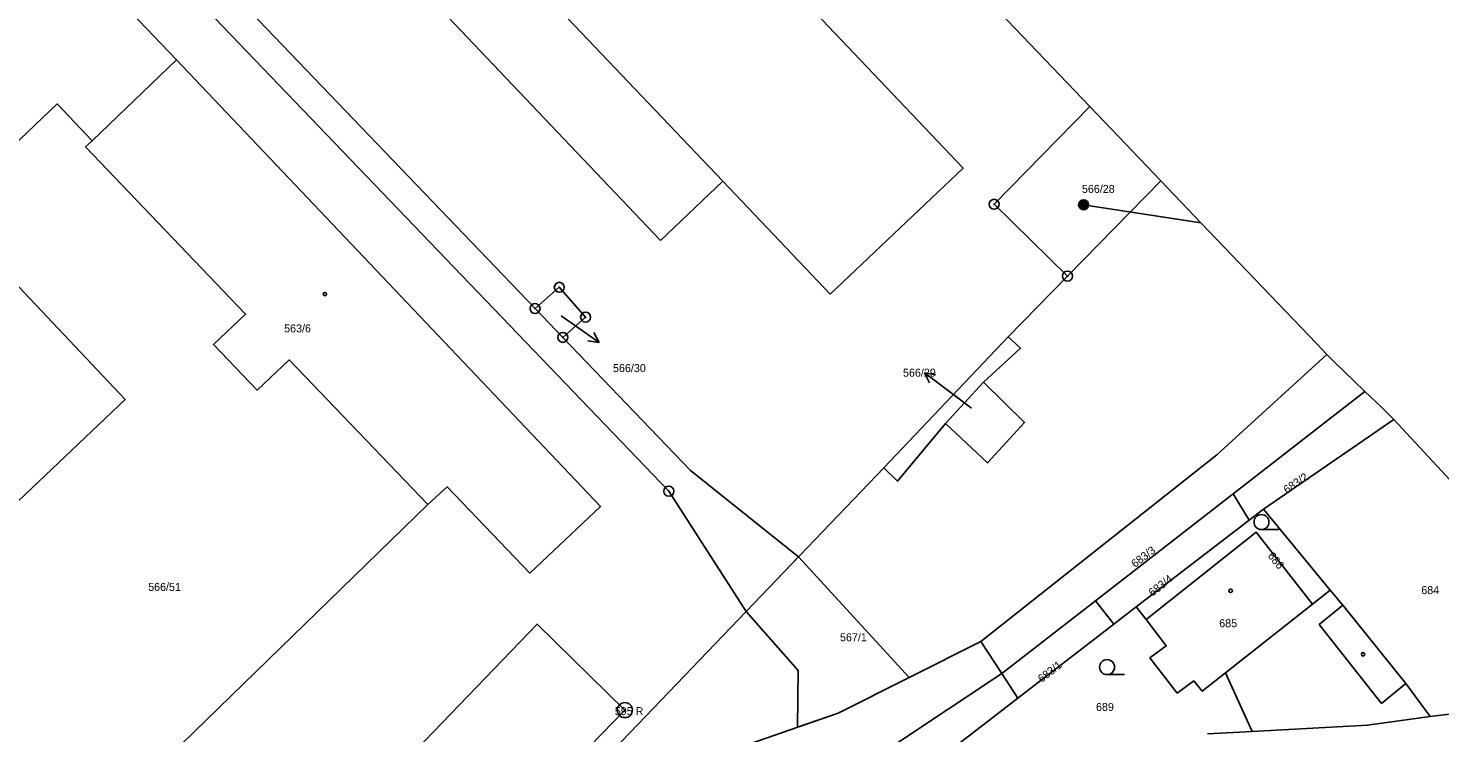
# Model space of a CAD drawing. Extents: x -587171 to -555306, y -1167727 to -1074732.
# Drawn here: x -560855.4 to -560713.8, y -1077857.5 to -1077786.9 of the extents above; entities that cross this region are included whole.
import ezdxf

# ---------------------------------------------------------------- set-up
doc = ezdxf.new("R2010")
doc.units = 0
for name, color, linetype in [('Hranice parcel', 7, 'Continuous'), ('Parcelní čísla', 7, 'Continuous'), ('Pop  PČ popisy', 7, 'Continuous'), ('Poz předměty', 7, 'Continuous'), ('Vnitřní kresba', 7, 'Continuous'), ('Věcná břemena k části', 7, 'Continuous'), ('Značky bodu BP', 7, 'Continuous'), ('Značky budov', 7, 'Continuous'), ('Značky kultur', 7, 'Continuous')]:
    doc.layers.add(name, color=color, linetype=linetype)

msp = doc.modelspace()

# ---------------------------------------------------------------- linework, layer by layer
at = {"layer": 'Hranice parcel'}
for p, q in [((-560861.63, -1077676.71), (-560748.88, -1077794.74)), ((-560863.73, -1077765.64), (-560840.5, -1077790.07)), ((-560848.96, -1077798.17), (-560840.5, -1077790.07)), ((-560748.88, -1077794.74), (-560741.76, -1077802.19)), ((-560751.11, -1077811.74), (-560741.76, -1077802.19)), ((-560757.05, -1077817.81), (-560751.11, -1077811.74)), ((-560769.53, -1077830.95), (-560757.05, -1077817.81)), ((-560726.14, -1077818.5), (-560725.1, -1077819.58)), ((-560721.28, -1077823.29), (-560734.49, -1077833.57)), ((-560718.37, -1077826.1), (-560731.46, -1077835.1)), ((-560693.9, -1077852.52), (-560718.37, -1077826.1)), ((-560783.34, -1077845.34), (-560769.53, -1077830.95)), ((-560748.31, -1077844.29), (-560734.49, -1077833.57)), ((-560734.49, -1077833.57), (-560732.89, -1077836.19)), ((-560731.46, -1077835.1), (-560732.89, -1077836.19)), ((-560731.46, -1077835.1), (-560724.75, -1077843.2)), ((-560748.31, -1077844.29), (-560757.69, -1077851.58)), ((-560746.46, -1077846.62), (-560748.31, -1077844.29)), ((-560744.21, -1077844.88), (-560746.46, -1077846.62)), ((-560744.21, -1077844.88), (-560743.22, -1077846.15)), ((-560746.46, -1077846.62), (-560756.08, -1077854.03)), ((-560757.69, -1077851.58), (-560759.81, -1077848.36)), ((-560756.08, -1077854.03), (-560757.69, -1077851.58)), ((-560756.08, -1077854.03), (-560762.56, -1077859.03)), ((-560714.73, -1077855.88), (-560693.23, -1077853.25)), ((-560737.05, -1077857.63), (-560732.58, -1077857.38))]:
    msp.add_line(p, q, dxfattribs=at)
for points in [[(-560783.34, -1077845.34), (-560791.1, -1077833.3), (-560868.56, -1077752.63), (-560849.09, -1077733.94), (-560882.94, -1077697.17)], [(-560791.92, -1077808.17), (-560785.68, -1077802.23), (-560774.92, -1077813.54), (-560761.59, -1077800.92), (-560782.16, -1077779.25), (-560773.37, -1077770.86), (-560805.41, -1077737.25), (-560814.23, -1077745.48), (-560825.73, -1077733.37), (-560830.15, -1077737.63), (-560827.03, -1077741.02), (-560835.9, -1077749.47), (-560835.42, -1077750.02), (-560841.67, -1077755.88), (-560791.92, -1077808.17)], [(-560840.5, -1077790.07), (-560797.95, -1077834.82), (-560805.06, -1077841.51), (-560813.32, -1077832.87), (-560815.28, -1077834.64)], [(-560861.04, -1077838.72), (-560845.65, -1077824.1), (-560863.61, -1077805.1), (-560852.45, -1077794.48), (-560848.96, -1077798.17)], [(-560751.11, -1077811.74), (-560758.47, -1077804.54), (-560748.88, -1077794.74)], [(-560815.28, -1077834.64), (-560829.18, -1077820.13), (-560832.38, -1077823.16), (-560836.79, -1077818.58), (-560833.56, -1077815.55), (-560849.61, -1077798.78), (-560848.96, -1077798.17)], [(-560741.76, -1077802.19), (-560737.74, -1077806.39), (-560726.14, -1077818.5)], [(-560804.52, -1077814.99), (-560802.09, -1077812.86), (-560799.45, -1077815.85), (-560801.74, -1077817.88), (-560804.52, -1077814.99)], [(-560769.53, -1077830.95), (-560768.15, -1077832.28), (-560763.34, -1077826.52), (-560759.12, -1077830.46), (-560755.41, -1077826.4), (-560759.55, -1077822.38), (-560755.81, -1077818.97), (-560757.05, -1077817.81)], [(-560725.1, -1077819.58), (-560736.13, -1077829.65), (-560759.81, -1077848.36)], [(-560725.1, -1077819.58), (-560724.42, -1077820.25), (-560721.28, -1077823.29)], [(-560721.28, -1077823.29), (-560719.59, -1077824.92), (-560718.37, -1077826.1)], [(-560815.28, -1077834.64), (-560853.53, -1077871.81), (-560874.09, -1077851.11)], [(-560732.89, -1077836.19), (-560740.09, -1077841.7), (-560744.21, -1077844.88)], [(-560724.75, -1077843.2), (-560726.55, -1077844.62), (-560732.18, -1077837.41), (-560743.22, -1077846.15)], [(-560724.75, -1077843.2), (-560723.49, -1077844.73), (-560717.18, -1077852.58), (-560714.73, -1077855.88)], [(-560839.79, -1077904.03), (-560830.06, -1077893.99), (-560794.22, -1077856.67), (-560783.34, -1077845.34)], [(-560831.7, -1077892.42), (-560795.51, -1077855.24), (-560804.32, -1077846.62), (-560836.42, -1077879.93), (-560837.53, -1077878.9), (-560844.57, -1077886.1), (-560839.95, -1077890.45), (-560834.16, -1077895.9), (-560831.33, -1077893.15), (-560831.89, -1077892.61), (-560831.7, -1077892.42)], [(-560743.22, -1077846.15), (-560741.2, -1077848.8), (-560742.85, -1077850), (-560740.1, -1077853.55), (-560738.45, -1077852.31), (-560737.6, -1077853.35), (-560735.25, -1077851.49), (-560732.58, -1077857.38)], [(-560759.81, -1077848.36), (-560774.13, -1077855.53), (-560790.19, -1077861.11)], [(-560783.41, -1077868.61), (-560768.67, -1077858.85), (-560757.69, -1077851.58)], [(-560732.58, -1077857.38), (-560721.03, -1077856.74), (-560714.73, -1077855.88)]]:
    msp.add_lwpolyline(points, dxfattribs=at)
at = {"layer": 'Pop  PČ popisy'}
for p, q in [((-560801.9, -1077815.72), (-560800.56, -1077816.66)), ((-560800.56, -1077816.66), (-560798.1, -1077818.38)), ((-560798.1, -1077818.38), (-560798.64, -1077817.4)), ((-560798.1, -1077818.38), (-560799.21, -1077818.22)), ((-560763.04, -1077823.24), (-560765.44, -1077821.43)), ((-560765.44, -1077821.43), (-560764.34, -1077821.64)), ((-560765.44, -1077821.43), (-560764.94, -1077822.44)), ((-560760.74, -1077824.97), (-560763.04, -1077823.24))]:
    msp.add_line(p, q, dxfattribs=at)
at = {"layer": 'Poz předměty'}
msp.add_line((-560749.49, -1077804.59), (-560737.74, -1077806.39), dxfattribs=at)
for radius in [0.5, 0.4, 0.3, 0.2, 0.1]:
    msp.add_circle((-560749.49, -1077804.59), radius, dxfattribs=at)
at = {"layer": 'Vnitřní kresba'}
for p, q in [((-560785.68, -1077802.23), (-560835.42, -1077750.02)), ((-560759.55, -1077822.38), (-560763.34, -1077826.52)), ((-560726.55, -1077844.62), (-560735.25, -1077851.49)), ((-560723.49, -1077844.73), (-560725.85, -1077846.67)), ((-560725.85, -1077846.67), (-560719.61, -1077854.57)), ((-560719.61, -1077854.57), (-560717.18, -1077852.58))]:
    msp.add_line(p, q, dxfattribs=at)
at = {"layer": 'Věcná břemena k části'}
for points in [[(-560866.4, -1077750.55), (-560868.56, -1077752.63), (-560791.1, -1077833.3), (-560783.34, -1077845.34), (-560778.08, -1077839.86), (-560788.94, -1077831.22), (-560801.74, -1077817.88), (-560804.52, -1077814.99)], [(-560778.2, -1077856.94), (-560774.13, -1077855.53), (-560766.99, -1077851.96), (-560778.08, -1077839.86), (-560783.34, -1077845.34), (-560778.13, -1077851.26)]]:
    msp.add_lwpolyline(points, close=True, dxfattribs=at)
at = {"layer": 'Značky bodu BP'}
for centre, radius in [((-560758.47, -1077804.54), 0.5), ((-560758.47, -1077804.54), 0.0303), ((-560751.11, -1077811.74), 0.5), ((-560751.11, -1077811.74), 0.0303), ((-560802.09, -1077812.86), 0.5), ((-560802.09, -1077812.86), 0.0303), ((-560804.52, -1077814.99), 0.5), ((-560804.52, -1077814.99), 0.0303), ((-560799.45, -1077815.85), 0.5), ((-560799.45, -1077815.85), 0.0303), ((-560801.74, -1077817.88), 0.5), ((-560801.74, -1077817.88), 0.0303), ((-560791.1, -1077833.3), 0.5), ((-560791.1, -1077833.3), 0.0303), ((-560795.51, -1077855.24), 0.75), ((-560795.51, -1077855.24), 0.03)]:
    msp.add_circle(centre, radius, dxfattribs=at)
at = {"layer": 'Značky budov'}
for centre in [(-560825.6, -1077813.54), (-560734.75, -1077843.28), (-560721.46, -1077849.64)]:
    msp.add_circle(centre, 0.175, dxfattribs=at)
at = {"layer": 'Značky kultur'}
for p, q in [((-560731.65, -1077837.14), (-560729.9, -1077837.14)), ((-560747.14, -1077851.68), (-560745.39, -1077851.68))]:
    msp.add_line(p, q, dxfattribs=at)
for centre in [(-560731.65, -1077836.39), (-560747.14, -1077850.93)]:
    msp.add_circle(centre, 0.75, dxfattribs=at)

# ---------------------------------------------------------------- texts
at = {"layer": 'Parcelní čísla'}
for s, p in [('566/28', (-560749.66, -1077803.4)), ('563/6', (-560829.69, -1077817.38)), ('566/30', (-560796.7, -1077821.36)), ('566/29', (-560767.61, -1077821.82)), ('566/51', (-560843.33, -1077843.29)), ('684', (-560715.62, -1077843.61)), ('685', (-560735.89, -1077846.93)), ('567/1', (-560773.93, -1077848.34)), ('689', (-560748.25, -1077855.32))]:
    msp.add_text(s, height=0.803, dxfattribs=at).set_placement(p)
for s, rotation, p in [('683/2', 34, (-560729.11, -1077833.57)), ('683/3', 37, (-560744.34, -1077841)), ('686', 310, (-560731.08, -1077839.82)), ('683/4', 38, (-560742.59, -1077843.89)), ('683/1', 38, (-560753.7, -1077852.52))]:
    msp.add_text(s, height=0.803, rotation=rotation, dxfattribs=at).set_placement(p)
at = {"layer": 'Značky bodu BP'}
msp.add_text('595 R', height=0.803, dxfattribs=at).set_placement((-560796.52, -1077855.74))

doc.saveas('drawing.dxf')
